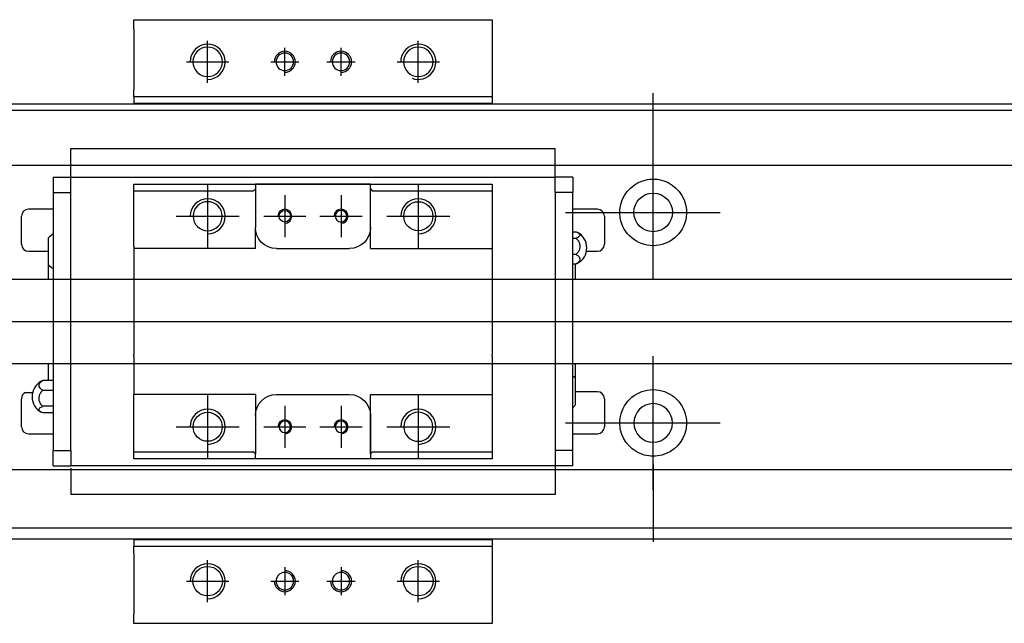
# Model space of a CAD drawing. Header units: millimetres. Extents: x -257 to 3135, y -1556 to 860.
# Tile 531 of 633: x 1296 to 1436, y -636 to -550. Entities that reach past the tile are written whole.
import ezdxf
from ezdxf.lldxf.tags import DXFTag

# ---------------------------------------------------------------- set-up
doc = ezdxf.new("R2010")
doc.units = ezdxf.units.MM
doc.layers.get('0').update_dxf_attribs({"linetype": 'CONTINUOUS'})
tags = doc.linetypes.add('DASHED', pattern=[25.72, 12.86, -12.86]).pattern_tags.tags
tags[6:7] = [DXFTag(74, 4), DXFTag(75, 0), DXFTag(340, '0'), DXFTag(46, 0.0), DXFTag(50, 0.0), DXFTag(44, 0.0), DXFTag(45, 0.0)]
tags[4:5] = [DXFTag(74, 4), DXFTag(75, 0), DXFTag(340, '0'), DXFTag(46, 0.0), DXFTag(50, 0.0), DXFTag(44, 0.0), DXFTag(45, 0.0)]

msp = doc.modelspace()

# ---------------------------------------------------------------- linework, layer by layer
at = {"linetype": 'Continuous'}
for p, q in [((1312.05, -551.44), (1312.05, -550.15)), ((1312.05, -550.15), (1363.05, -550.15)), ((1363.05, -550.15), (1363.05, -551.44)), ((1312.05, -551.44), (1312.05, -560.15)), ((1363.05, -551.44), (1363.05, -560.15)), ((1312.05, -561.15), (1312.05, -560.15)), ((1363.05, -560.15), (1363.05, -561.15)), ((1222, -562.15), (1348.25, -562.15)), ((1363.05, -561.15), (1312.05, -561.15)), ((1312.05, -561.15), (1312.05, -562.15)), ((1348.25, -562.15), (1547, -562.15)), ((1363.05, -561.15), (1363.05, -562.15)), ((1332.35, -624.15), (1222, -624.15)), ((1312.05, -624.15), (1312.05, -625.15)), ((1312.05, -626.15), (1312.05, -625.15)), ((1312.05, -625.15), (1363.05, -625.15)), ((1547, -624.15), (1332.35, -624.15)), ((1363.05, -624.15), (1363.05, -625.15)), ((1363.05, -625.15), (1363.05, -626.15)), ((1312.05, -626.15), (1312.05, -634.85)), ((1363.05, -626.15), (1363.05, -634.85)), ((1312.05, -636.15), (1312.05, -634.85)), ((1363.05, -634.85), (1363.05, -636.15)), ((1363.05, -636.15), (1312.05, -636.15))]:
    msp.add_line(p, q, dxfattribs=at)
for p, q in [((1322.55, -559.15), (1322.55, -553.15)), ((1352.55, -559.15), (1352.55, -553.15)), ((1333.55, -558.15), (1333.55, -554.15)), ((1341.55, -558.15), (1341.55, -554.15)), ((1319.55, -556.15), (1325.55, -556.15)), ((1331.55, -556.15), (1335.55, -556.15)), ((1339.55, -556.15), (1343.55, -556.15)), ((1349.55, -556.15), (1355.55, -556.15)), ((1386, -571.77), (1386, -560.64)), ((1386, -587.12), (1386, -568.07)), ((1373.5, -577.6), (1395.53, -577.6)), ((1172, -593.15), (1340.3, -593.15)), ((1340.3, -593.15), (1547.7, -593.15)), ((1386, -617.12), (1386, -598.07)), ((1296.63, -603.24), (1297.63, -603.24)), ((1373.5, -607.6), (1395.53, -607.6)), ((1386, -613.43), (1386, -624.55)), ((1322.55, -633.15), (1322.55, -627.15)), ((1333.55, -628.15), (1333.55, -632.15)), ((1341.55, -628.15), (1341.55, -632.15)), ((1352.55, -633.15), (1352.55, -627.15)), ((1319.55, -630.15), (1325.55, -630.15)), ((1331.55, -630.15), (1335.55, -630.15)), ((1339.55, -630.15), (1343.55, -630.15)), ((1349.55, -630.15), (1355.55, -630.15))]:
    msp.add_line(p, q)
at = {"linetype": 'DASHED'}
for p, q in [((1363.05, -562.1), (1312.05, -562.1)), ((1312.05, -624.19), (1363.05, -624.19))]:
    msp.add_line(p, q, dxfattribs=at)
at = {"linetype": 'DASHED', "ltscale": 0.3}
for p, q in [((1348, -563.1), (1236, -563.1)), ((1536, -563.1), (1348, -563.1)), ((1536, -570.93), (1236, -570.93)), ((1536, -587.15), (1239.3, -587.15)), ((1239.3, -599.15), (1536, -599.15)), ((1536, -614.27), (1236, -614.27)), ((1536, -622.6), (1236, -622.6))]:
    msp.add_line(p, q, dxfattribs=at)
at = {"linetype": 'DASHED', "ltscale": 0.5}
for p, q in [((1303.05, -568.54), (1303.05, -568.49)), ((1303.05, -568.67), (1303.05, -568.54)), ((1372.05, -568.54), (1303.05, -568.54)), ((1303.05, -572.24), (1303.05, -568.67)), ((1372.05, -568.54), (1372.05, -568.49)), ((1372.05, -568.67), (1372.05, -568.54)), ((1372.05, -572.24), (1372.05, -568.67)), ((1300.55, -572.57), (1300.55, -574.77)), ((1300.55, -572.57), (1303.05, -572.57)), ((1303.05, -572.57), (1303.05, -572.24)), ((1303.05, -573.57), (1303.05, -572.57)), ((1303.05, -572.57), (1372.05, -572.57)), ((1303.05, -572.67), (1303.05, -572.67)), ((1372.05, -572.57), (1372.05, -572.24)), ((1374.55, -572.57), (1372.05, -572.57)), ((1372.05, -573.57), (1372.05, -572.57)), ((1372.05, -572.67), (1372.05, -572.67)), ((1374.55, -572.57), (1374.55, -574.77)), ((1300.55, -574.77), (1303.05, -574.77)), ((1300.55, -574.77), (1300.55, -611.52)), ((1303.05, -574.77), (1303.05, -573.57)), ((1303.05, -575.25), (1303.05, -574.77)), ((1303.05, -575.25), (1303.05, -574.82)), ((1312.05, -574.57), (1312.05, -573.57)), ((1312.05, -582.45), (1312.05, -574.57)), ((1329.05, -574.57), (1312.05, -574.57)), ((1322.55, -573.65), (1322.55, -582.65)), ((1329.05, -574.57), (1329.35, -574.27)), ((1329.35, -573.57), (1329.35, -574.27)), ((1345.75, -573.57), (1329.35, -573.57)), ((1329.35, -574.27), (1329.35, -579.75)), ((1329.44, -573.57), (1345.66, -573.57)), ((1345.75, -574.27), (1345.75, -573.57)), ((1345.75, -574.27), (1346.05, -574.57)), ((1345.75, -582.75), (1345.75, -574.27)), ((1345.75, -579.75), (1345.75, -574.27)), ((1363.05, -574.57), (1346.05, -574.57)), ((1352.55, -573.65), (1352.55, -582.65)), ((1363.05, -573.57), (1363.05, -574.57)), ((1363.05, -574.57), (1363.05, -582.45)), ((1372.05, -574.77), (1372.05, -573.57)), ((1374.55, -574.77), (1372.05, -574.77)), ((1372.05, -574.77), (1372.05, -575.25)), ((1372.05, -574.82), (1372.05, -575.25)), ((1374.55, -611.52), (1374.55, -574.77)), ((1303.05, -611.04), (1303.05, -575.25)), ((1333.55, -575.15), (1333.55, -581.15)), ((1341.55, -575.15), (1341.55, -581.15)), ((1372.05, -575.25), (1372.05, -611.04)), ((1300.55, -577.15), (1297.05, -577.15)), ((1378.05, -577.15), (1374.55, -577.15)), ((1296.05, -582.15), (1296.05, -578.15)), ((1318.05, -578.15), (1327.05, -578.15)), ((1330.55, -578.15), (1336.55, -578.15)), ((1338.55, -578.15), (1344.55, -578.15)), ((1348.05, -578.15), (1357.05, -578.15)), ((1379.05, -578.15), (1379.05, -582.15)), ((1329.35, -582.75), (1329.35, -579.75)), ((1374.55, -580.35), (1375.01, -580.35)), ((1299.9, -585.07), (1299.9, -581.22)), ((1374.55, -581.29), (1375.01, -581.29)), ((1297.05, -583.15), (1299.9, -583.15)), ((1312.05, -582.45), (1312.05, -588.15)), ((1332.35, -582.75), (1342.75, -582.75)), ((1345.75, -582.75), (1363.05, -582.75)), ((1363.05, -582.45), (1363.05, -588.15)), ((1376.5, -583.15), (1378.05, -583.15)), ((1375.01, -583.59), (1374.55, -583.59)), ((1299.9, -587.15), (1299.9, -585.07)), ((1374.55, -584.94), (1375.01, -584.94)), ((1374.9, -584.94), (1374.9, -587.15)), ((1312.05, -588.15), (1312.05, -588.45)), ((1312.05, -588.45), (1312.05, -597.85)), ((1363.05, -588.15), (1363.05, -588.45)), ((1363.05, -588.45), (1363.05, -597.85)), ((1312.05, -598.15), (1312.05, -597.85)), ((1312.05, -598.15), (1312.05, -603.55)), ((1363.05, -598.15), (1363.05, -597.85)), ((1363.05, -598.15), (1363.05, -603.55)), ((1299.9, -601.57), (1299.9, -599.15)), ((1374.9, -599.15), (1374.9, -601.23)), ((1374.9, -601.23), (1374.9, -605.08)), ((1300.55, -601.57), (1299.1, -601.57)), ((1296.05, -608.15), (1296.05, -604.15)), ((1299.1, -602.93), (1300.55, -602.93)), ((1312.05, -603.85), (1312.05, -603.55)), ((1329.35, -603.55), (1312.05, -603.55)), ((1312.05, -611.72), (1312.05, -603.85)), ((1322.55, -603.65), (1322.55, -612.65)), ((1329.35, -603.55), (1329.35, -606.55)), ((1332.35, -603.55), (1342.75, -603.55)), ((1345.75, -612.02), (1345.75, -603.55)), ((1352.55, -603.65), (1352.55, -612.65)), ((1363.05, -603.55), (1363.05, -611.72)), ((1378.05, -603.15), (1374.9, -603.15)), ((1379.05, -604.15), (1379.05, -608.15)), ((1300.55, -605.23), (1299.1, -605.23)), ((1333.55, -605.15), (1333.55, -611.15)), ((1341.55, -605.15), (1341.55, -611.15)), ((1300.55, -606.17), (1299.1, -606.17)), ((1329.35, -606.55), (1329.35, -612.02)), ((1345.75, -606.55), (1345.75, -612.02)), ((1318.05, -608.15), (1327.05, -608.15)), ((1330.55, -608.15), (1336.55, -608.15)), ((1338.55, -608.15), (1344.55, -608.15)), ((1348.05, -608.15), (1357.05, -608.15)), ((1297.05, -609.15), (1300.55, -609.15)), ((1374.55, -609.15), (1378.05, -609.15)), ((1303.05, -611.48), (1303.05, -611.04)), ((1303.05, -611.52), (1303.05, -611.04)), ((1372.05, -611.04), (1372.05, -611.52)), ((1372.05, -611.04), (1372.05, -611.48)), ((1300.55, -611.52), (1303.05, -611.52)), ((1300.55, -613.72), (1300.55, -611.52)), ((1303.05, -611.52), (1303.05, -612.72)), ((1303.05, -612.72), (1303.05, -613.72)), ((1312.05, -611.72), (1329.05, -611.72)), ((1312.05, -612.72), (1312.05, -611.72)), ((1329.35, -612.02), (1329.05, -611.72)), ((1329.35, -612.72), (1329.35, -612.02)), ((1345.75, -612.72), (1329.35, -612.72)), ((1345.66, -612.72), (1329.44, -612.72)), ((1346.05, -611.72), (1345.75, -612.02)), ((1345.75, -612.02), (1345.75, -612.72)), ((1346.05, -611.72), (1363.05, -611.72)), ((1363.05, -611.72), (1363.05, -612.72)), ((1372.05, -611.52), (1372.05, -612.72)), ((1374.55, -611.52), (1372.05, -611.52)), ((1372.05, -612.72), (1372.05, -613.72)), ((1374.55, -613.72), (1374.55, -611.52)), ((1300.55, -613.72), (1303.05, -613.72)), ((1372.05, -613.72), (1303.05, -613.72)), ((1303.05, -614.05), (1303.05, -617.63)), ((1372.05, -613.62), (1372.05, -613.62)), ((1372.05, -613.72), (1372.05, -614.05)), ((1374.55, -613.72), (1372.05, -613.72)), ((1372.05, -614.05), (1372.05, -617.63)), ((1303.05, -614.27), (1300.01, -614.27)), ((1303.05, -614.27), (1300.01, -614.27)), ((1303.05, -617.63), (1303.05, -617.76)), ((1303.05, -617.76), (1303.05, -617.8)), ((1303.05, -617.76), (1372.05, -617.76)), ((1372.05, -617.63), (1372.05, -617.76)), ((1372.05, -617.76), (1372.05, -617.8))]:
    msp.add_line(p, q, dxfattribs=at)
at = {"linetype": 'Continuous', "extrusion": (0, 0, -1)}
for centre, radius in [((-1322.55, -556.15), 2.1), ((-1352.55, -556.15), 2.1), ((-1386, -607.6), 2.75)]:
    msp.add_circle(centre, radius, dxfattribs=at)
at = {"linetype": 'DASHED', "ltscale": 0.15, "extrusion": (0, 0, -1)}
for centre in [(-1333.55, -556.15), (-1341.55, -556.15), (-1333.55, -630.15), (-1341.55, -630.15)]:
    msp.add_circle(centre, 1.25, dxfattribs=at)
at = {"linetype": 'Continuous'}
for centre, radius in [((1386, -577.6), 2.75), ((1322.55, -630.15), 2.1), ((1352.55, -630.15), 2.1)]:
    msp.add_circle(centre, radius, dxfattribs=at)
at = {"linetype": 'DASHED', "ltscale": 0.5, "extrusion": (0, 0, -1)}
for centre, radius in [((-1322.55, -578.15), 2.07), ((-1341.55, -578.15), 0.825), ((-1352.55, -608.15), 2.07), ((-1333.55, -608.15), 0.825), ((-1341.55, -608.15), 0.825)]:
    msp.add_circle(centre, radius, dxfattribs=at)
at = {"linetype": 'DASHED', "ltscale": 0.5}
for centre, radius in [((1352.55, -578.15), 2.07), ((1333.55, -578.15), 0.825), ((1322.55, -608.15), 2.07)]:
    msp.add_circle(centre, radius, dxfattribs=at)
for centre, start in [((1322.55, -556.15), 270), ((1352.55, -556.15), 249.2801), ((1322.55, -630.15), 270), ((1352.55, -630.15), 270)]:
    msp.add_arc(centre, 2.5, start, 180)
at = {"linetype": 'DASHED', "ltscale": 0.15}
for centre, start, end in [((1333.55, -556.15), 270, 180), ((1341.55, -556.15), 270, 180), ((1333.55, -630.15), 180, 90), ((1341.55, -630.15), 180, 90)]:
    msp.add_arc(centre, 1.5, start, end, dxfattribs=at)
at = {"linetype": 'Continuous', "extrusion": (0, 0, -1)}
for centre, start, end in [((-1386, -577.6), 13.6191, 80.1049), ((-1386, -577.6), 99.8951, 166.3809), ((-1386, -577.6), 189.6765, 350.3235), ((-1386, -607.6), 10.8558, 169.1442), ((-1386, -607.6), 285.2319, 347.572), ((-1386, -607.6), 192.428, 254.7681)]:
    msp.add_arc(centre, 4.75, start, end, dxfattribs=at)
at = {"linetype": 'DASHED', "ltscale": 0.5}
for centre, radius, start, end in [((1322.55, -578.15), 2.5, 270, 180), ((1352.55, -578.15), 2.5, 270, 180), ((1297.05, -578.15), 1, 90, 180), ((1333.55, -578.15), 1, 270, 180), ((1341.55, -578.15), 1, 270, 180), ((1378.05, -578.15), 1, 0, 90), ((1374.05, -582.65), 2.5, 0, 61.7734), ((1302.04, -583.1), 2.85, 121.5132, 138.6569), ((1297.05, -582.15), 1, 180, 270), ((1374.05, -582.65), 2.5, 298.2701, 0), ((1378.05, -582.15), 1, 270, 0), ((1302.04, -583.18), 2.85, 221.3431, 238.4868), ((1372.76, -603.11), 2.85, 41.3431, 51.1006), ((1300.05, -603.87), 2.5, 118.2701, 180), ((1297.05, -604.15), 1, 114.7486, 180), ((1300.05, -603.87), 2.5, 180, 241.7734), ((1378.05, -604.15), 1, 0, 90), ((1322.55, -608.15), 2.5, 270, 180), ((1352.55, -608.15), 2.5, 270, 180), ((1372.76, -603.2), 2.85, 308.8994, 318.6569), ((1297.05, -608.15), 1, 180, 270), ((1333.55, -608.15), 1, 270, 180), ((1341.55, -608.15), 1, 270, 180), ((1378.05, -608.15), 1, 270, 0)]:
    msp.add_arc(centre, radius, start, end, dxfattribs=at)
at = {"linetype": 'DASHED', "ltscale": 0.5, "extrusion": (0, 0, -1)}
for centre, start, end in [((-1332.35, -579.75), 270, 359.96), ((-1342.75, -579.75), 180, 270), ((-1332.35, -606.55), 360, 90), ((-1342.75, -606.55), 90, 180)]:
    msp.add_arc(centre, 3, start, end, dxfattribs=at)
at = {"linetype": 'Continuous'}
for points, knots in [([(1385.18, -572.92), (1385.6, -572.85), (1386.03, -572.83), (1386.57, -572.88), (1386.69, -572.9), (1386.82, -572.92)], [0, 0, 0, 0, 0.772987, 0.772987, 1, 1, 1, 1]), ([(1387.25, -612.18), (1386.85, -612.29), (1386.42, -612.35), (1385.58, -612.35), (1385.16, -612.29), (1384.75, -612.18)], [0, 0, 0, 0, 0.500461, 0.500461, 1, 1, 1, 1])]:
    msp.add_open_spline(points, degree=3, knots=knots, dxfattribs=at)
at = {"linetype": 'DASHED', "ltscale": 0.5}
for points, degree in [([(1312.05, -573.57), (1329.35, -573.57)], 1), ([(1345.75, -573.57), (1363.05, -573.57)], 1), ([(1329.35, -582.75), (1312.05, -582.75)], 1), ([(1375.01, -584.94), (1375.1, -584.92), (1375.18, -584.88), (1375.25, -584.84)], 3), ([(1299.1, -601.57), (1299.01, -601.6), (1298.93, -601.64), (1298.86, -601.67)], 3), ([(1345.75, -603.55), (1363.05, -603.55)], 1), ([(1329.35, -612.72), (1312.05, -612.72)], 1), ([(1363.05, -612.72), (1345.75, -612.72)], 1)]:
    msp.add_open_spline(points, degree=degree, dxfattribs=at)
at = {"linetype": 'Continuous'}
for points in [[(1381.32, -578.4), (1381.21, -577.74), (1381.24, -577.07), (1381.38, -576.48)], [(1390.62, -576.48), (1390.76, -577.07), (1390.79, -577.74), (1390.68, -578.4)], [(1381.36, -608.62), (1381.23, -608.02), (1381.21, -607.35), (1381.34, -606.7)], [(1390.67, -606.7), (1390.79, -607.36), (1390.77, -608.02), (1390.64, -608.62)]]:
    msp.add_open_spline(points, degree=3, dxfattribs=at)
at = {"linetype": 'DASHED', "ltscale": 0.5}
msp.add_rational_spline([(1329.35, -579.75), (1329.35, -579.75), (1329.35, -579.75)], [0.500000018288, 0.499999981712, 0.500000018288], degree=2, dxfattribs=at)
for points in [[(1375.01, -580.35), (1375.14, -580.39), (1375.25, -580.45), (1375.43, -580.56), (1375.49, -580.63), (1375.56, -580.76), (1375.56, -580.84), (1375.52, -580.97), (1375.47, -581.04), (1375.31, -581.16), (1375.21, -581.22), (1375.06, -581.27), (1375.04, -581.28), (1375.01, -581.29)], [(1375.01, -581.29), (1375.14, -581.4), (1375.25, -581.53), (1375.43, -581.82), (1375.49, -581.98), (1375.56, -582.3), (1375.56, -582.47), (1375.52, -582.81), (1375.47, -582.97), (1375.31, -583.27), (1375.21, -583.41), (1375.06, -583.54), (1375.04, -583.57), (1375.01, -583.59)], [(1375.01, -583.59), (1375.14, -583.65), (1375.25, -583.73), (1375.43, -583.9), (1375.49, -583.99), (1375.56, -584.19), (1375.56, -584.29), (1375.52, -584.48), (1375.47, -584.58), (1375.31, -584.75), (1375.21, -584.84), (1375.06, -584.92), (1375.04, -584.93), (1375.01, -584.94)], [(1299.1, -602.93), (1298.97, -602.87), (1298.85, -602.79), (1298.68, -602.62), (1298.62, -602.53), (1298.55, -602.33), (1298.54, -602.23), (1298.59, -602.04), (1298.64, -601.94), (1298.79, -601.77), (1298.9, -601.68), (1299.04, -601.6), (1299.07, -601.59), (1299.1, -601.57)], [(1299.1, -605.23), (1298.97, -605.12), (1298.85, -604.99), (1298.68, -604.7), (1298.62, -604.54), (1298.55, -604.22), (1298.54, -604.04), (1298.59, -603.71), (1298.64, -603.55), (1298.79, -603.25), (1298.9, -603.11), (1299.04, -602.97), (1299.07, -602.95), (1299.1, -602.93)], [(1299.1, -606.17), (1298.97, -606.13), (1298.85, -606.07), (1298.68, -605.95), (1298.62, -605.89), (1298.55, -605.75), (1298.54, -605.68), (1298.59, -605.55), (1298.64, -605.48), (1298.79, -605.36), (1298.9, -605.3), (1299.04, -605.25), (1299.07, -605.24), (1299.1, -605.23)]]:
    msp.add_open_spline(points, degree=3, knots=[0, 0, 0, 0, 0.192078, 0.192078, 0.384156, 0.384156, 0.576234, 0.576234, 0.768312, 0.768312, 0.960389, 0.960389, 1, 1, 1, 1], dxfattribs=at)

doc.saveas('drawing.dxf')
